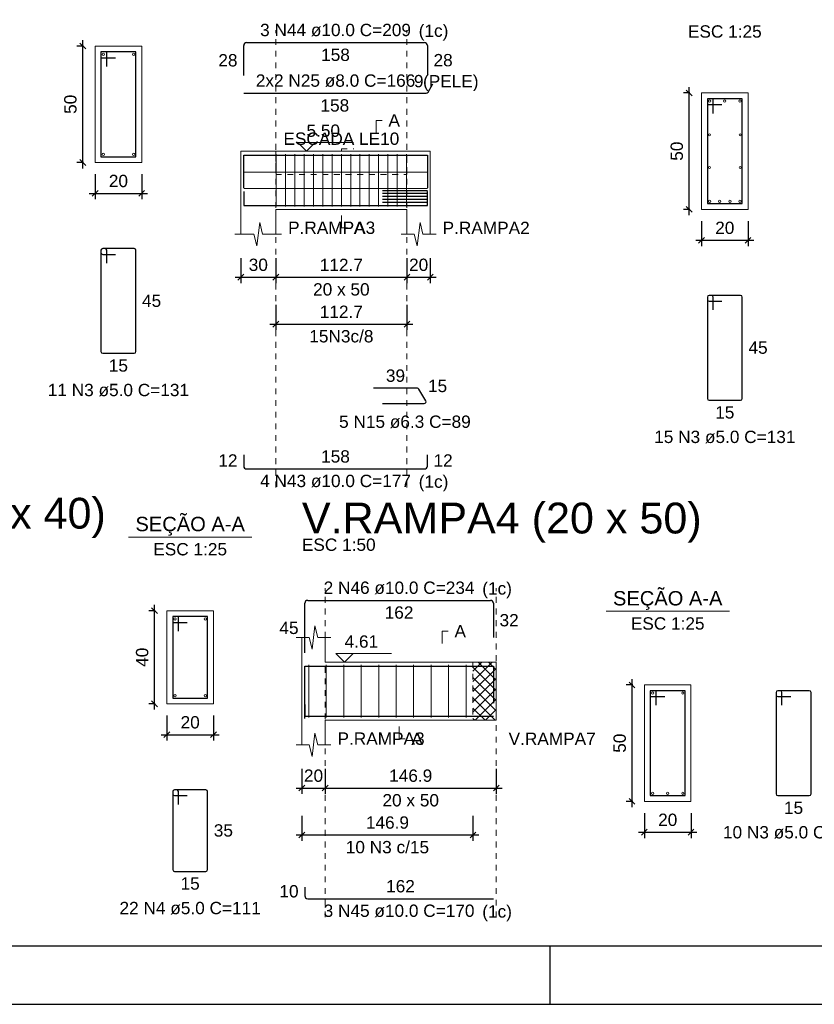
# Model space of a CAD drawing. Header units: millimetres. Extents: x 10 to 1250, y -62 to 528.
# Tile 786 of 909: x 668 to 682, y 133 to 150. Entities that reach past the tile are written whole.
import ezdxf

# ---------------------------------------------------------------- set-up
doc = ezdxf.new("R2010")
doc.units = ezdxf.units.MM
doc.header["$LTSCALE"] = 0.05
doc.linetypes.add('DOT', pattern=[6.35, 0, -6.35])
for name, color, linetype, lineweight in [('Descrição da armadura', 7, 'Continuous', 5), ('DT-Arm complementar', 5, 'Continuous', 5), ('DT-Barras na forma', 2, 'Continuous', 30), ('DT-Barras no corte', 5, 'Continuous', 5), ('DT-Barras rebatidas', 2, 'Continuous', 30), ('DT-Cotas', 9, 'Continuous', 5), ('DT-Forma', 5, 'Continuous', 5), ('DT-Hachura intersecção vigas', 9, 'Continuous', 5), ('DT-Pontilhado', 9, 'DOT', 5), ('DT-Textos', 7, 'Continuous', 5), ('DT-Título', 3, 'Continuous', 20), ('Textos armaduras', 7, 'Continuous', 5)]:
    doc.layers.add(name, color=color, linetype=linetype, lineweight=lineweight)
doc.layers.add('FOLHA_PADRÃO', color=7, linetype='Continuous')
doc.styles.add('Arial', font='arial.ttf')
doc.styles.get("Standard").update_dxf_attribs({"font": 'arial.ttf'})
doc.dimstyles.new('UM_25.000000', dxfattribs={"dimtxt": 0.18, "dimasz": 0.1, "dimexe": 0.1, "dimexo": 0.2, "dimgap": 0, "dimtad": 1, "dimtih": 1, "dimtoh": 1, "dimdec": 1, "dimlfac": 25, "dimzin": 0, "dimdsep": 46, "dimtxsty": 'Standard', "dimcen": 0.09, "dimdle": 0.1, "dimadec": 1, "dimazin": 2, "dimtfac": 1, "dimtdec": 4, "dimtofl": 0, "dimtmove": 0, "dimatfit": 3, "dimfxl": 1, "dimtolj": 1, "dimarcsym": 0})
doc.dimstyles.new('UM_50.000000', dxfattribs={"dimtxt": 0.18, "dimasz": 0.1, "dimexe": 0.1, "dimexo": 0.2, "dimgap": 0.1, "dimtad": 1, "dimdec": 1, "dimlfac": 50, "dimzin": 0, "dimdsep": 46, "dimtxsty": 'Standard', "dimblk": 'OBLIQUE', "dimcen": 0.09, "dimdle": 0.1, "dimadec": 1, "dimazin": 2, "dimtfac": 1, "dimtdec": 1, "dimtofl": 0, "dimtmove": 0, "dimatfit": 3, "dimldrblk": 'OBLIQUE', "dimfxl": 1, "dimtolj": 1, "dimarcsym": 1})

# ---------------------------------------------------------------- blocks, each defined once
blk = doc.blocks.new('_Oblique')
at = {"color": 0, "linetype": 'ByBlock', "lineweight": -2}
blk.add_line((-0.5, -0.5), (0.5, 0.5), dxfattribs=at)
blk = doc.blocks.new('*D2224')
at = {"layer": 'Defpoints', "color": 0, "transparency": 16777216}
for p in [(669.115, 149.142), (669.327, 149.142), (669.327, 147.142)]:
    blk.add_point(p, dxfattribs=at)
at = {"layer": 'DT-Cotas', "color": 0, "lineweight": -2, "transparency": 16777216}
for p, q in [((669.115, 147.042), (669.115, 149.242)), ((669.127, 149.142), (669.015, 149.142)), ((669.127, 147.142), (669.015, 147.142))]:
    blk.add_line(p, q, dxfattribs=at)
at = {"layer": 'DT-Cotas', "color": 0, "lineweight": -2, "transparency": 16777216, "xscale": 0.1, "yscale": 0.1, "zscale": 0.1}
for p, rotation in [((669.115, 149.142), 90), ((669.115, 147.142), 270)]:
    blk.add_blockref('_Oblique', p, dxfattribs=dict(at, rotation=rotation))
at = {"layer": 'DT-Cotas', "transparency": 16777216, "insert": (668.903, 148.142), "char_height": 0.2118, "attachment_point": 5, "rotation": 90, "style": 'Arial'}
blk.add_mtext('\\A1;50', dxfattribs=at)
blk = doc.blocks.new('*D2225')
at = {"layer": 'Defpoints', "color": 0, "transparency": 16777216}
for p in [(669.327, 147.142), (670.127, 147.142), (670.127, 146.612)]:
    blk.add_point(p, dxfattribs=at)
at = {"layer": 'DT-Cotas', "color": 0, "lineweight": -2, "transparency": 16777216}
for p, q in [((669.327, 146.942), (669.327, 146.512)), ((670.127, 146.942), (670.127, 146.512)), ((669.227, 146.612), (670.227, 146.612))]:
    blk.add_line(p, q, dxfattribs=at)
at = {"layer": 'DT-Cotas', "color": 0, "lineweight": -2, "transparency": 16777216, "xscale": 0.1, "yscale": 0.1, "zscale": 0.1, "rotation": 180}
blk.add_blockref('_Oblique', (669.327, 146.612), dxfattribs=at)
at = {"layer": 'DT-Cotas', "color": 0, "lineweight": -2, "transparency": 16777216, "xscale": 0.1, "yscale": 0.1, "zscale": 0.1}
blk.add_blockref('_Oblique', (670.127, 146.612), dxfattribs=at)
at = {"layer": 'DT-Cotas', "transparency": 16777216, "insert": (669.727, 146.824), "char_height": 0.2118, "attachment_point": 5, "rotation": 0.0057, "style": 'Arial'}
blk.add_mtext('\\A1;20', dxfattribs=at)
blk = doc.blocks.new('*D2226')
at = {"layer": 'Defpoints', "color": 0, "transparency": 16777216}
for p in [(671.829, 145.701), (672.429, 145.701), (672.429, 145.172)]:
    blk.add_point(p, dxfattribs=at)
at = {"layer": 'DT-Cotas', "color": 0, "lineweight": -2, "transparency": 16777216}
for p, q in [((671.829, 145.501), (671.829, 145.072)), ((672.429, 145.501), (672.429, 145.072)), ((671.729, 145.172), (672.529, 145.172))]:
    blk.add_line(p, q, dxfattribs=at)
at = {"layer": 'DT-Cotas', "color": 0, "lineweight": -2, "transparency": 16777216, "xscale": 0.1, "yscale": 0.1, "zscale": 0.1, "rotation": 180}
blk.add_blockref('_Oblique', (671.829, 145.172), dxfattribs=at)
at = {"layer": 'DT-Cotas', "color": 0, "lineweight": -2, "transparency": 16777216, "xscale": 0.1, "yscale": 0.1, "zscale": 0.1}
blk.add_blockref('_Oblique', (672.429, 145.172), dxfattribs=at)
at = {"layer": 'DT-Cotas', "transparency": 16777216, "insert": (672.129, 145.384), "char_height": 0.2118, "attachment_point": 5, "rotation": 0.0057, "style": 'Arial'}
blk.add_mtext('\\A1;30', dxfattribs=at)
blk = doc.blocks.new('*D2227')
at = {"layer": 'Defpoints', "color": 0, "transparency": 16777216}
for p in [(672.429, 145.701), (674.682, 145.701), (674.682, 145.172)]:
    blk.add_point(p, dxfattribs=at)
at = {"layer": 'DT-Cotas', "color": 0, "lineweight": -2, "transparency": 16777216}
for p, q in [((672.429, 145.501), (672.429, 145.072)), ((674.682, 145.501), (674.682, 145.072)), ((672.329, 145.172), (674.782, 145.172))]:
    blk.add_line(p, q, dxfattribs=at)
at = {"layer": 'DT-Cotas', "color": 0, "lineweight": -2, "transparency": 16777216, "xscale": 0.1, "yscale": 0.1, "zscale": 0.1, "rotation": 180}
blk.add_blockref('_Oblique', (672.429, 145.172), dxfattribs=at)
at = {"layer": 'DT-Cotas', "color": 0, "lineweight": -2, "transparency": 16777216, "xscale": 0.1, "yscale": 0.1, "zscale": 0.1}
blk.add_blockref('_Oblique', (674.682, 145.172), dxfattribs=at)
at = {"layer": 'DT-Cotas', "transparency": 16777216, "insert": (673.555, 145.384), "char_height": 0.2118, "attachment_point": 5, "rotation": 0.0057, "style": 'Arial'}
blk.add_mtext('\\A1;112.7', dxfattribs=at)
blk = doc.blocks.new('*D2228')
at = {"layer": 'Defpoints', "color": 0, "transparency": 16777216}
for p in [(674.682, 145.701), (675.082, 145.701), (675.082, 145.172)]:
    blk.add_point(p, dxfattribs=at)
at = {"layer": 'DT-Cotas', "color": 0, "lineweight": -2, "transparency": 16777216}
for p, q in [((674.682, 145.501), (674.682, 145.072)), ((675.082, 145.501), (675.082, 145.072)), ((674.582, 145.172), (675.182, 145.172))]:
    blk.add_line(p, q, dxfattribs=at)
at = {"layer": 'DT-Cotas', "color": 0, "lineweight": -2, "transparency": 16777216, "xscale": 0.1, "yscale": 0.1, "zscale": 0.1, "rotation": 180}
blk.add_blockref('_Oblique', (674.682, 145.172), dxfattribs=at)
at = {"layer": 'DT-Cotas', "color": 0, "lineweight": -2, "transparency": 16777216, "xscale": 0.1, "yscale": 0.1, "zscale": 0.1}
blk.add_blockref('_Oblique', (675.082, 145.172), dxfattribs=at)
at = {"layer": 'DT-Cotas', "transparency": 16777216, "insert": (674.882, 145.384), "char_height": 0.2118, "attachment_point": 5, "rotation": 0.0057, "style": 'Arial'}
blk.add_mtext('\\A1;20', dxfattribs=at)
blk = doc.blocks.new('*D2229')
at = {"layer": 'Defpoints', "color": 0, "transparency": 16777216}
for p in [(672.429, 144.897), (674.682, 144.897), (674.682, 144.367)]:
    blk.add_point(p, dxfattribs=at)
at = {"layer": 'DT-Cotas', "color": 0, "lineweight": -2, "transparency": 16777216}
for p, q in [((672.429, 144.697), (672.429, 144.267)), ((674.682, 144.697), (674.682, 144.267)), ((672.329, 144.367), (674.782, 144.367))]:
    blk.add_line(p, q, dxfattribs=at)
at = {"layer": 'DT-Cotas', "color": 0, "lineweight": -2, "transparency": 16777216, "xscale": 0.1, "yscale": 0.1, "zscale": 0.1, "rotation": 180}
blk.add_blockref('_Oblique', (672.429, 144.367), dxfattribs=at)
at = {"layer": 'DT-Cotas', "color": 0, "lineweight": -2, "transparency": 16777216, "xscale": 0.1, "yscale": 0.1, "zscale": 0.1}
blk.add_blockref('_Oblique', (674.682, 144.367), dxfattribs=at)
at = {"layer": 'DT-Cotas', "transparency": 16777216, "insert": (673.555, 144.579), "char_height": 0.2118, "attachment_point": 5, "rotation": 0.0057, "style": 'Arial'}
blk.add_mtext('\\A1;112.7', dxfattribs=at)
blk = doc.blocks.new('*D2230')
at = {"layer": 'Defpoints', "color": 0, "transparency": 16777216}
for p in [(679.528, 148.337), (679.739, 148.337), (679.739, 146.337)]:
    blk.add_point(p, dxfattribs=at)
at = {"layer": 'DT-Cotas', "color": 0, "lineweight": -2, "transparency": 16777216}
for p, q in [((679.539, 148.337), (679.428, 148.337)), ((679.528, 146.237), (679.528, 148.437)), ((679.539, 146.337), (679.428, 146.337))]:
    blk.add_line(p, q, dxfattribs=at)
at = {"layer": 'DT-Cotas', "color": 0, "lineweight": -2, "transparency": 16777216, "xscale": 0.1, "yscale": 0.1, "zscale": 0.1}
for p, rotation in [((679.528, 148.337), 90), ((679.528, 146.337), 270)]:
    blk.add_blockref('_Oblique', p, dxfattribs=dict(at, rotation=rotation))
at = {"layer": 'DT-Cotas', "transparency": 16777216, "insert": (679.316, 147.337), "char_height": 0.2118, "attachment_point": 5, "rotation": 90, "style": 'Arial'}
blk.add_mtext('\\A1;50', dxfattribs=at)
blk = doc.blocks.new('*D2231')
at = {"layer": 'Defpoints', "color": 0, "transparency": 16777216}
for p in [(679.739, 146.337), (680.539, 146.337), (680.539, 145.807)]:
    blk.add_point(p, dxfattribs=at)
at = {"layer": 'DT-Cotas', "color": 0, "lineweight": -2, "transparency": 16777216}
for p, q in [((679.739, 146.137), (679.739, 145.707)), ((680.539, 146.137), (680.539, 145.707)), ((679.639, 145.807), (680.639, 145.807))]:
    blk.add_line(p, q, dxfattribs=at)
at = {"layer": 'DT-Cotas', "color": 0, "lineweight": -2, "transparency": 16777216, "xscale": 0.1, "yscale": 0.1, "zscale": 0.1, "rotation": 180}
blk.add_blockref('_Oblique', (679.739, 145.807), dxfattribs=at)
at = {"layer": 'DT-Cotas', "color": 0, "lineweight": -2, "transparency": 16777216, "xscale": 0.1, "yscale": 0.1, "zscale": 0.1}
blk.add_blockref('_Oblique', (680.539, 145.807), dxfattribs=at)
at = {"layer": 'DT-Cotas', "transparency": 16777216, "insert": (680.139, 146.019), "char_height": 0.2118, "attachment_point": 5, "rotation": 0.0057, "style": 'Arial'}
blk.add_mtext('\\A1;20', dxfattribs=at)
blk = doc.blocks.new('*D2253')
at = {"layer": 'Defpoints', "color": 0, "transparency": 16777216}
for p in [(672.877, 136.927), (673.277, 136.927), (673.277, 136.398)]:
    blk.add_point(p, dxfattribs=at)
at = {"layer": 'DT-Cotas', "color": 0, "lineweight": -2, "transparency": 16777216}
for p, q in [((672.877, 136.727), (672.877, 136.298)), ((673.277, 136.727), (673.277, 136.298)), ((672.777, 136.398), (673.377, 136.398))]:
    blk.add_line(p, q, dxfattribs=at)
at = {"layer": 'DT-Cotas', "color": 0, "lineweight": -2, "transparency": 16777216, "xscale": 0.1, "yscale": 0.1, "zscale": 0.1, "rotation": 180}
blk.add_blockref('_Oblique', (672.877, 136.398), dxfattribs=at)
at = {"layer": 'DT-Cotas', "color": 0, "lineweight": -2, "transparency": 16777216, "xscale": 0.1, "yscale": 0.1, "zscale": 0.1}
blk.add_blockref('_Oblique', (673.277, 136.398), dxfattribs=at)
at = {"layer": 'DT-Cotas', "transparency": 16777216, "insert": (673.077, 136.61), "char_height": 0.2118, "attachment_point": 5, "rotation": 0.0057, "style": 'Arial'}
blk.add_mtext('\\A1;20', dxfattribs=at)
blk = doc.blocks.new('*D2254')
at = {"layer": 'Defpoints', "color": 0, "transparency": 16777216}
for p in [(673.277, 136.927), (676.215, 136.927), (676.215, 136.398)]:
    blk.add_point(p, dxfattribs=at)
at = {"layer": 'DT-Cotas', "color": 0, "lineweight": -2, "transparency": 16777216}
for p, q in [((673.277, 136.727), (673.277, 136.298)), ((676.215, 136.727), (676.215, 136.298)), ((673.177, 136.398), (676.315, 136.398))]:
    blk.add_line(p, q, dxfattribs=at)
at = {"layer": 'DT-Cotas', "color": 0, "lineweight": -2, "transparency": 16777216, "xscale": 0.1, "yscale": 0.1, "zscale": 0.1, "rotation": 180}
blk.add_blockref('_Oblique', (673.277, 136.398), dxfattribs=at)
at = {"layer": 'DT-Cotas', "color": 0, "lineweight": -2, "transparency": 16777216, "xscale": 0.1, "yscale": 0.1, "zscale": 0.1}
blk.add_blockref('_Oblique', (676.215, 136.398), dxfattribs=at)
at = {"layer": 'DT-Cotas', "transparency": 16777216, "insert": (674.746, 136.61), "char_height": 0.2118, "attachment_point": 5, "rotation": 0.0057, "style": 'Arial'}
blk.add_mtext('\\A1;146.9', dxfattribs=at)
blk = doc.blocks.new('*D2255')
at = {"layer": 'Defpoints', "color": 0, "transparency": 16777216}
for p in [(672.877, 136.122), (675.815, 136.122), (675.815, 135.593)]:
    blk.add_point(p, dxfattribs=at)
at = {"layer": 'DT-Cotas', "color": 0, "lineweight": -2, "transparency": 16777216}
for p, q in [((672.877, 135.922), (672.877, 135.493)), ((675.815, 135.922), (675.815, 135.493)), ((672.777, 135.593), (675.915, 135.593))]:
    blk.add_line(p, q, dxfattribs=at)
at = {"layer": 'DT-Cotas', "color": 0, "lineweight": -2, "transparency": 16777216, "xscale": 0.1, "yscale": 0.1, "zscale": 0.1, "rotation": 180}
blk.add_blockref('_Oblique', (672.877, 135.593), dxfattribs=at)
at = {"layer": 'DT-Cotas', "color": 0, "lineweight": -2, "transparency": 16777216, "xscale": 0.1, "yscale": 0.1, "zscale": 0.1}
blk.add_blockref('_Oblique', (675.815, 135.593), dxfattribs=at)
at = {"layer": 'DT-Cotas', "transparency": 16777216, "insert": (674.346, 135.805), "char_height": 0.2118, "attachment_point": 5, "rotation": 0.0057, "style": 'Arial'}
blk.add_mtext('\\A1;146.9', dxfattribs=at)
blk = doc.blocks.new('*D2246')
at = {"layer": 'Defpoints', "color": 0, "transparency": 16777216}
for p in [(678.547, 138.169), (678.759, 138.169), (678.759, 136.169)]:
    blk.add_point(p, dxfattribs=at)
at = {"layer": 'DT-Cotas', "color": 0, "lineweight": -2, "transparency": 16777216}
for p, q in [((678.559, 138.169), (678.447, 138.169)), ((678.547, 136.069), (678.547, 138.269)), ((678.559, 136.169), (678.447, 136.169))]:
    blk.add_line(p, q, dxfattribs=at)
at = {"layer": 'DT-Cotas', "color": 0, "lineweight": -2, "transparency": 16777216, "xscale": 0.1, "yscale": 0.1, "zscale": 0.1}
for p, rotation in [((678.547, 138.169), 90), ((678.547, 136.169), 270)]:
    blk.add_blockref('_Oblique', p, dxfattribs=dict(at, rotation=rotation))
at = {"layer": 'DT-Cotas', "transparency": 16777216, "insert": (678.335, 137.169), "char_height": 0.2118, "attachment_point": 5, "rotation": 90, "style": 'Arial'}
blk.add_mtext('\\A1;50', dxfattribs=at)
blk = doc.blocks.new('*D2247')
at = {"layer": 'Defpoints', "color": 0, "transparency": 16777216}
for p in [(678.759, 136.169), (679.559, 136.169), (679.559, 135.64)]:
    blk.add_point(p, dxfattribs=at)
at = {"layer": 'DT-Cotas', "color": 0, "lineweight": -2, "transparency": 16777216}
for p, q in [((678.759, 135.969), (678.759, 135.54)), ((679.559, 135.969), (679.559, 135.54)), ((678.659, 135.64), (679.659, 135.64))]:
    blk.add_line(p, q, dxfattribs=at)
at = {"layer": 'DT-Cotas', "color": 0, "lineweight": -2, "transparency": 16777216, "xscale": 0.1, "yscale": 0.1, "zscale": 0.1, "rotation": 180}
blk.add_blockref('_Oblique', (678.759, 135.64), dxfattribs=at)
at = {"layer": 'DT-Cotas', "color": 0, "lineweight": -2, "transparency": 16777216, "xscale": 0.1, "yscale": 0.1, "zscale": 0.1}
blk.add_blockref('_Oblique', (679.559, 135.64), dxfattribs=at)
at = {"layer": 'DT-Cotas', "transparency": 16777216, "insert": (679.159, 135.852), "char_height": 0.2118, "attachment_point": 5, "rotation": 0.0057, "style": 'Arial'}
blk.add_mtext('\\A1;20', dxfattribs=at)
blk = doc.blocks.new('*D2311')
at = {"layer": 'Defpoints', "color": 0, "transparency": 16777216}
for p in [(670.347, 139.445), (670.559, 139.445), (670.559, 137.845)]:
    blk.add_point(p, dxfattribs=at)
at = {"layer": 'DT-Cotas', "color": 0, "lineweight": -2, "transparency": 16777216}
for p, q in [((670.347, 137.745), (670.347, 139.545)), ((670.359, 139.445), (670.247, 139.445)), ((670.359, 137.845), (670.247, 137.845))]:
    blk.add_line(p, q, dxfattribs=at)
at = {"layer": 'DT-Cotas', "color": 0, "lineweight": -2, "transparency": 16777216, "xscale": 0.1, "yscale": 0.1, "zscale": 0.1}
for p, rotation in [((670.347, 139.445), 90), ((670.347, 137.845), 270)]:
    blk.add_blockref('_Oblique', p, dxfattribs=dict(at, rotation=rotation))
at = {"layer": 'DT-Cotas', "transparency": 16777216, "insert": (670.135, 138.645), "char_height": 0.2118, "attachment_point": 5, "rotation": 90, "style": 'Arial'}
blk.add_mtext('\\A1;40', dxfattribs=at)
blk = doc.blocks.new('*D2312')
at = {"layer": 'Defpoints', "color": 0, "transparency": 16777216}
for p in [(670.559, 137.845), (671.359, 137.845), (671.359, 137.315)]:
    blk.add_point(p, dxfattribs=at)
at = {"layer": 'DT-Cotas', "color": 0, "lineweight": -2, "transparency": 16777216}
for p, q in [((670.559, 137.645), (670.559, 137.215)), ((671.359, 137.645), (671.359, 137.215)), ((670.459, 137.315), (671.459, 137.315))]:
    blk.add_line(p, q, dxfattribs=at)
at = {"layer": 'DT-Cotas', "color": 0, "lineweight": -2, "transparency": 16777216, "xscale": 0.1, "yscale": 0.1, "zscale": 0.1, "rotation": 180}
blk.add_blockref('_Oblique', (670.559, 137.315), dxfattribs=at)
at = {"layer": 'DT-Cotas', "color": 0, "lineweight": -2, "transparency": 16777216, "xscale": 0.1, "yscale": 0.1, "zscale": 0.1}
blk.add_blockref('_Oblique', (671.359, 137.315), dxfattribs=at)
at = {"layer": 'DT-Cotas', "transparency": 16777216, "insert": (670.959, 137.527), "char_height": 0.2118, "attachment_point": 5, "rotation": 0.0057, "style": 'Arial'}
blk.add_mtext('\\A1;20', dxfattribs=at)
blk = doc.blocks.new('A1EST. 1500')
at = {"layer": 'FOLHA_PADRÃO', "color": 1, "linetype": 'Continuous'}
for p, q in [((41.5, 0), (41.5, 1)), ((0, 0), (150.008, 0))]:
    blk.add_line(p, q, dxfattribs=at)
at = {"layer": 'FOLHA_PADRÃO', "color": 6, "linetype": 'Continuous'}
blk.add_lwpolyline([(149, 58.4), (149, 1), (1, 1), (1, 58.4), (149, 58.4)], dxfattribs=at)

msp = doc.modelspace()

# ---------------------------------------------------------------- hatches: boundary and pattern name
at = {"layer": 'DT-Hachura intersecção vigas', "linetype": 'Continuous'}
h = msp.add_hatch(dxfattribs=at)
h.set_pattern_fill('ANSI37', color=256, style=0)
h.set_pattern_definition([(45, (613.53553, 110.42293), (-0.08838835, 0.08838835), []), (135, (613.53553, 110.42293), (-0.08838835, -0.08838835), [])])
h.paths.add_polyline_path([(675.8152, 137.5626), (676.2152, 137.5626), (676.2152, 138.5626), (675.8152, 138.5626), (675.8152, 137.5626)])

# ---------------------------------------------------------------- linework, layer by layer
at = {"layer": 'DT-Arm complementar'}
for p, q in [((672.4351, 146.3868), (672.4351, 147.2868)), ((672.5951, 146.3868), (672.5951, 147.2868)), ((672.7551, 146.3868), (672.7551, 147.2868)), ((672.9151, 146.3868), (672.9151, 147.2868)), ((673.0751, 146.3868), (673.0751, 147.2868)), ((673.2351, 146.3868), (673.2351, 147.2868)), ((673.3951, 146.3868), (673.3951, 147.2868)), ((673.5551, 146.3868), (673.5551, 147.2868)), ((673.7151, 146.3868), (673.7151, 147.2868)), ((673.8751, 146.3868), (673.8751, 147.2868)), ((674.0351, 146.3868), (674.0351, 147.2868)), ((674.1951, 146.3868), (674.1951, 147.2868)), ((674.3551, 146.3868), (674.3551, 147.2868)), ((674.5151, 146.3868), (674.5151, 147.2868)), ((674.6751, 146.3868), (674.6751, 147.2868)), ((671.8786, 146.9768), (675.0316, 146.9768)), ((671.8786, 146.6968), (675.0316, 146.6968)), ((672.9962, 137.6126), (672.9962, 138.5126)), ((673.2962, 137.6126), (673.2962, 138.5126)), ((673.5962, 137.6126), (673.5962, 138.5126)), ((673.8962, 137.6126), (673.8962, 138.5126)), ((674.1962, 137.6126), (674.1962, 138.5126)), ((674.4962, 137.6126), (674.4962, 138.5126)), ((674.7962, 137.6126), (674.7962, 138.5126)), ((675.0962, 137.6126), (675.0962, 138.5126)), ((675.3962, 137.6126), (675.3962, 138.5126)), ((675.6962, 137.6126), (675.6962, 138.5126))]:
    msp.add_line(p, q, dxfattribs=at)
at = {"layer": 'DT-Barras na forma'}
for p, q in [((669.5266, 149.0417), (669.4266, 149.0417)), ((669.4266, 149.0417), (669.4266, 147.2417)), ((670.0266, 149.0417), (669.4266, 149.0417)), ((669.4266, 149.0417), (669.4266, 148.9417)), ((669.5266, 148.7917), (669.5266, 149.0417)), ((670.0266, 147.2417), (670.0266, 149.0417)), ((669.4266, 148.9417), (669.6766, 148.9417)), ((679.9395, 148.2368), (679.8395, 148.2368)), ((679.8395, 148.2368), (679.8395, 146.4368)), ((680.4395, 148.2368), (679.8395, 148.2368)), ((679.8395, 148.2368), (679.8395, 148.1368)), ((679.9395, 147.9868), (679.9395, 148.2368)), ((680.4395, 146.4368), (680.4395, 148.2368)), ((679.8395, 148.1368), (680.0895, 148.1368)), ((669.4266, 147.2417), (670.0266, 147.2417)), ((675.0316, 146.6588), (674.2613, 146.6588)), ((675.0316, 146.6084), (674.2613, 146.6084)), ((675.0316, 146.558), (674.2613, 146.558)), ((675.0316, 146.5076), (674.2613, 146.5076)), ((675.0316, 146.4572), (674.2613, 146.4572)), ((679.8395, 146.4368), (680.4395, 146.4368)), ((670.7586, 139.3446), (670.6586, 139.3446)), ((670.6586, 139.3446), (670.6586, 137.9446)), ((671.2586, 139.3446), (670.6586, 139.3446)), ((670.6586, 139.3446), (670.6586, 139.2446)), ((670.6586, 139.2446), (670.9086, 139.2446)), ((670.7586, 139.0946), (670.7586, 139.3446)), ((671.2586, 137.9446), (671.2586, 139.3446)), ((678.9586, 138.0694), (678.8586, 138.0694)), ((678.8586, 138.0694), (678.8586, 136.2694)), ((679.4586, 138.0694), (678.8586, 138.0694)), ((678.8586, 138.0694), (678.8586, 137.9694)), ((678.9586, 137.8194), (678.9586, 138.0694)), ((679.4586, 136.2694), (679.4586, 138.0694)), ((670.6586, 137.9446), (671.2586, 137.9446)), ((678.8586, 137.9694), (679.1086, 137.9694)), ((678.8586, 136.2694), (679.4586, 136.2694))]:
    msp.add_line(p, q, dxfattribs=at)
for points in [[(671.8786, 146.7052), (671.8786, 147.2668), (675.0316, 147.2668), (675.0316, 146.7091)], [(671.8786, 146.6468), (671.8786, 146.4068), (675.0316, 146.4068), (675.0316, 146.6468)], [(672.9272, 137.5926), (672.9272, 138.4926), (676.1652, 138.4926), (676.1652, 137.8555)], [(672.9272, 137.8326), (672.9272, 137.6326), (676.1652, 137.6326)]]:
    msp.add_lwpolyline(points, dxfattribs=at)
at = {"layer": 'DT-Barras no corte'}
for centre, radius in [((669.4666, 149.0017), 0.02), ((669.9866, 149.0017), 0.02), ((679.8795, 148.1968), 0.02), ((680.1395, 148.1968), 0.02), ((680.3995, 148.1968), 0.02), ((679.8755, 147.6168), 0.016), ((680.4035, 147.6168), 0.016), ((669.4666, 147.2817), 0.02), ((669.9866, 147.2817), 0.02), ((679.8755, 147.0568), 0.016), ((680.4035, 147.0568), 0.016), ((679.8795, 146.4768), 0.02), ((680.0528, 146.4768), 0.02), ((680.2262, 146.4768), 0.02), ((680.3995, 146.4768), 0.02), ((670.6986, 139.3046), 0.02), ((671.2186, 139.3046), 0.02), ((670.6986, 137.9846), 0.02), ((671.2186, 137.9846), 0.02), ((678.8986, 138.0294), 0.02), ((679.4186, 138.0294), 0.02), ((678.8986, 136.3094), 0.02), ((679.1586, 136.3094), 0.02), ((679.4186, 136.3094), 0.02)]:
    msp.add_circle(centre, radius, dxfattribs=at)
at = {"layer": 'DT-Barras rebatidas'}
for p, q in [((671.9286, 149.2013), (674.9816, 149.2013)), ((671.8786, 148.6396), (671.8786, 149.1513)), ((675.0316, 149.1513), (675.0316, 148.6435)), ((675.0431, 148.3523), (675.1236, 148.4916)), ((671.8786, 148.3323), (675.0085, 148.3323)), ((669.4266, 145.635), (669.4266, 143.895)), ((669.4266, 145.635), (669.4266, 145.595)), ((669.4966, 145.665), (669.4566, 145.665)), ((669.9966, 145.665), (669.4566, 145.665)), ((669.5266, 145.415), (669.5266, 145.635)), ((670.0266, 143.895), (670.0266, 145.635)), ((669.4566, 145.565), (669.6766, 145.565)), ((679.8395, 144.8301), (679.8395, 143.0901)), ((679.8395, 144.8301), (679.8395, 144.7901)), ((679.9095, 144.8601), (679.8695, 144.8601)), ((680.4095, 144.8601), (679.8695, 144.8601)), ((679.8695, 144.7601), (680.0895, 144.7601)), ((679.9395, 144.6101), (679.9395, 144.8301)), ((680.4395, 143.0901), (680.4395, 144.8301)), ((669.4566, 143.865), (669.9966, 143.865)), ((674.8608, 143.2672), (674.1087, 143.2672)), ((675.0043, 143.0501), (674.8881, 143.2515)), ((674.2613, 143.0029), (674.977, 143.0029)), ((679.8695, 143.0601), (680.4095, 143.0601)), ((671.8786, 142.1198), (671.8786, 141.9298)), ((675.0316, 141.9298), (675.0316, 142.1198)), ((671.9286, 141.8798), (674.9816, 141.8798)), ((672.9272, 138.7222), (672.9272, 139.5722)), ((672.9772, 139.6222), (676.1152, 139.6222)), ((676.1652, 139.5722), (676.1652, 138.9851)), ((681.0203, 138.0394), (681.0203, 136.2994)), ((681.0203, 138.0394), (681.0203, 137.9994)), ((681.0903, 138.0694), (681.0503, 138.0694)), ((681.5903, 138.0694), (681.0503, 138.0694)), ((681.1203, 137.8194), (681.1203, 138.0394)), ((681.6203, 136.2994), (681.6203, 138.0394)), ((681.0503, 137.9694), (681.2703, 137.9694)), ((670.6586, 136.3379), (670.6586, 134.9979)), ((670.6586, 136.3379), (670.6586, 136.2979)), ((670.7286, 136.3679), (670.6886, 136.3679)), ((671.2286, 136.3679), (670.6886, 136.3679)), ((670.7586, 136.1179), (670.7586, 136.3379)), ((671.2586, 134.9979), (671.2586, 136.3379)), ((670.6886, 136.2679), (670.9086, 136.2679)), ((681.0503, 136.2694), (681.5903, 136.2694)), ((670.6886, 134.9679), (671.2286, 134.9679)), ((672.9272, 134.698), (672.9272, 134.548)), ((672.9772, 134.498), (676.1652, 134.498))]:
    msp.add_line(p, q, dxfattribs=at)
for centre, radius, start, end in [((671.9286, 149.1513), 0.05, 90, 180), ((674.9816, 149.1513), 0.05, 0, 90), ((675.0085, 148.3723), 0.04, 270, 330), ((669.4566, 145.635), 0.03, 90, 180), ((669.4566, 145.635), 0.03, 90, 180), ((669.4966, 145.635), 0.03, 0, 90), ((669.9966, 145.635), 0.03, 0, 90), ((669.4566, 145.595), 0.03, 180, 270), ((679.8695, 144.8301), 0.03, 90, 180), ((679.8695, 144.8301), 0.03, 90, 180), ((679.8695, 144.7901), 0.03, 180, 270), ((679.9095, 144.8301), 0.03, 0, 90), ((680.4095, 144.8301), 0.03, 0, 90), ((669.4566, 143.895), 0.03, 180, 270), ((669.9966, 143.895), 0.03, 270, 0), ((674.8608, 143.2357), 0.0315, 30, 90), ((679.8695, 143.0901), 0.03, 180, 270), ((680.4095, 143.0901), 0.03, 270, 0), ((674.977, 143.0344), 0.0315, 270, 30), ((671.9286, 141.9298), 0.05, 180, 270), ((674.9816, 141.9298), 0.05, 270, 0), ((672.9772, 139.5722), 0.05, 90, 180), ((676.1152, 139.5722), 0.05, 0, 90), ((681.0503, 138.0394), 0.03, 90, 180), ((681.0503, 138.0394), 0.03, 90, 180), ((681.0503, 137.9994), 0.03, 180, 270), ((681.0903, 138.0394), 0.03, 0, 90), ((681.5903, 138.0394), 0.03, 0, 90), ((670.6886, 136.3379), 0.03, 90, 180), ((670.6886, 136.3379), 0.03, 90, 180), ((670.7286, 136.3379), 0.03, 0, 90), ((671.2286, 136.3379), 0.03, 0, 90), ((670.6886, 136.2979), 0.03, 180, 270), ((681.0503, 136.2994), 0.03, 180, 270), ((681.5903, 136.2994), 0.03, 270, 0), ((670.6886, 134.9979), 0.03, 180, 270), ((671.2286, 134.9979), 0.03, 270, 0), ((672.9772, 134.548), 0.05, 180, 270)]:
    msp.add_arc(centre, radius, start, end, dxfattribs=at)
at = {"layer": 'DT-Forma'}
for p, q in [((670.1266, 149.1417), (669.3266, 149.1417)), ((669.3266, 149.1417), (669.3266, 149.1417)), ((669.3266, 149.1417), (669.3266, 147.1417)), ((670.1266, 147.1417), (670.1266, 149.1417)), ((670.1266, 149.1417), (670.1266, 149.1417)), ((680.5395, 148.3368), (679.7395, 148.3368)), ((679.7395, 148.3368), (679.7395, 148.3368)), ((679.7395, 148.3368), (679.7395, 146.3368)), ((680.5395, 146.3368), (680.5395, 148.3368)), ((680.5395, 148.3368), (680.5395, 148.3368)), ((671.8286, 147.3368), (672.4286, 147.3368)), ((672.4286, 147.3368), (674.6816, 147.3368)), ((674.6816, 147.3368), (675.0816, 147.3368)), ((669.3266, 147.1417), (670.1266, 147.1417)), ((669.3266, 147.1417), (669.3266, 147.1417)), ((670.1266, 147.1417), (670.1266, 147.1417)), ((671.8286, 146.3368), (671.8286, 145.9132)), ((672.4286, 145.9132), (672.4286, 146.3368)), ((672.4286, 146.3368), (674.6816, 146.3368)), ((674.6816, 146.3368), (674.6816, 145.9132)), ((675.0816, 145.9132), (675.0816, 146.3368)), ((679.7395, 146.3368), (680.5395, 146.3368)), ((679.7395, 146.3368), (679.7395, 146.3368)), ((680.5395, 146.3368), (680.5395, 146.3368)), ((672.1036, 145.7132), (672.1536, 146.1132)), ((672.1536, 146.1132), (672.2036, 145.9132)), ((674.8566, 145.7132), (674.9066, 146.1132)), ((674.9066, 146.1132), (674.9566, 145.9132)), ((671.7286, 145.9132), (672.0536, 145.9132)), ((672.0536, 145.9132), (672.1036, 145.7132)), ((672.2036, 145.9132), (672.5286, 145.9132)), ((674.5816, 145.9132), (674.8066, 145.9132)), ((674.8066, 145.9132), (674.8566, 145.7132)), ((674.9566, 145.9132), (675.1816, 145.9132)), ((671.3586, 139.4446), (670.5586, 139.4446)), ((670.5586, 139.4446), (670.5586, 139.4446)), ((670.5586, 139.4446), (670.5586, 137.8446)), ((671.3586, 137.8446), (671.3586, 139.4446)), ((671.3586, 139.4446), (671.3586, 139.4446)), ((673.0522, 138.7862), (673.1022, 139.1862)), ((673.1022, 139.1862), (673.1522, 138.9862)), ((672.7772, 138.9862), (673.0022, 138.9862)), ((672.8772, 138.5626), (672.8772, 138.9862)), ((673.0022, 138.9862), (673.0522, 138.7862)), ((673.1522, 138.9862), (673.3772, 138.9862)), ((673.2772, 138.9862), (673.2772, 138.5626)), ((673.2772, 138.5626), (675.8152, 138.5626)), ((675.8152, 138.5626), (676.2152, 138.5626)), ((679.5586, 138.1694), (678.7586, 138.1694)), ((678.7586, 138.1694), (678.7586, 138.1694)), ((678.7586, 138.1694), (678.7586, 136.1694)), ((679.5586, 136.1694), (679.5586, 138.1694)), ((679.5586, 138.1694), (679.5586, 138.1694)), ((670.5586, 137.8446), (671.3586, 137.8446)), ((670.5586, 137.8446), (670.5586, 137.8446)), ((671.3586, 137.8446), (671.3586, 137.8446)), ((672.8772, 137.5626), (672.8772, 137.139)), ((673.2772, 137.139), (673.2772, 137.5626)), ((673.2772, 137.5626), (675.8152, 137.5626)), ((675.8152, 137.5626), (676.2152, 137.5626)), ((673.0522, 136.939), (673.1022, 137.339)), ((673.1022, 137.339), (673.1522, 137.139)), ((672.7772, 137.139), (673.0022, 137.139)), ((673.0022, 137.139), (673.0522, 136.939)), ((673.1522, 137.139), (673.3772, 137.139)), ((678.7586, 136.1694), (679.5586, 136.1694)), ((678.7586, 136.1694), (678.7586, 136.1694)), ((679.5586, 136.1694), (679.5586, 136.1694))]:
    msp.add_line(p, q, dxfattribs=at)
at = {"layer": 'DT-Forma', "linetype": 'Continuous'}
for p, q in [((671.8286, 146.3368), (671.8286, 147.3368)), ((675.0816, 147.3368), (675.0816, 146.3368)), ((672.8772, 137.5626), (672.8772, 138.5626)), ((676.2152, 138.5626), (676.2152, 137.5626))]:
    msp.add_line(p, q, dxfattribs=at)
at = {"layer": 'DT-Pontilhado', "ltscale": 0.2}
for p, q in [((672.4286, 141.5621), (672.4286, 149.4131)), ((674.6816, 141.5621), (674.6816, 149.4131)), ((673.5551, 147.3368), (673.5551, 147.3792)), ((673.5551, 147.3792), (673.7669, 147.3792)), ((673.2772, 134.1803), (673.2772, 139.834)), ((676.2152, 134.1803), (676.2152, 139.834)), ((675.8152, 138.5626), (675.8152, 137.5626))]:
    msp.add_line(p, q, dxfattribs=at)
msp.add_lwpolyline([(672.4286, 147.3368), (672.4286, 146.9357), (674.6816, 146.9357), (674.6816, 147.3368), (672.4286, 147.3368)], close=True, dxfattribs=at)
at = {"layer": 'DT-Textos'}
for p, q in [((669.8996, 140.7095), (672.0176, 140.7095)), ((678.0996, 139.4343), (680.2176, 139.4343))]:
    msp.add_line(p, q, dxfattribs=at)
for points in [[(674.1521, 147.6545), (674.1521, 147.8663), (674.258, 147.8663)], [(673.1045, 147.4851), (672.9562, 147.3368), (672.808, 147.4851), (673.7611, 147.4851)], [(673.5551, 146.2309), (673.5551, 146.0191), (673.661, 146.0191)], [(675.2857, 138.8803), (675.2857, 139.0921), (675.3916, 139.0921)], [(673.7586, 138.7109), (673.6104, 138.5626), (673.4621, 138.7109), (674.4152, 138.7109)], [(674.5462, 137.4567), (674.5462, 137.2449), (674.6521, 137.2449)]]:
    msp.add_lwpolyline(points, dxfattribs=at)

# ---------------------------------------------------------------- block references
msp.add_blockref('A1EST. 1500', (635.6409, 132.6844))

# ---------------------------------------------------------------- texts
at = {"layer": 'Descrição da armadura', "linetype": 'Continuous', "char_height": 0.2118, "attachment_point": 8, "line_spacing_factor": 0.798, "style": 'Arial'}
for s, insert, width in [('3 N44 ø10.0 C=209', (673.4551, 149.3072), 5.194653), ('2x2 N25 ø8.0 C=166', (673.4551, 148.4382), 5.491291), ('15N3c/8', (673.5551, 144.0494), 2.209726), ('11 N3 ø5.0 C=131', (669.7266, 143.1237), 4.8647), ('5 N15 ø6.3 C=89', (674.6464, 142.5793), 4.534748), ('15 N3 ø5.0 C=131', (680.1395, 142.3188), 4.8647), ('4 N43 ø10.0 C=177', (673.4551, 141.5621), 5.194653), ('2 N46 ø10.0 C=234', (674.5462, 139.7281), 5.194653), ('10 N3 ø5.0 C=131', (681.3203, 135.5281), 4.8647), ('10 N3 c/15', (674.3462, 135.2752), 2.869342), ('22 N4 ø5.0 C=111', (670.9586, 134.2266), 4.8647), ('3 N45 ø10.0 C=170', (674.5462, 134.1803), 5.194653)]:
    msp.add_mtext(s, dxfattribs=dict(at, insert=insert, width=width))
at = {"layer": 'DT-Textos', "line_spacing_factor": 0.798, "style": 'Arial'}
for s, insert, char_height, width, attachment_point in [('(1c)', (674.8833, 149.237), 0.2118, 1.009083, 7), ('ESC 1:25', (680.1395, 149.284), 0.2118, 2.507973, 8), ('A', (674.3639, 147.7604), 0.2118, 0.390816, 7), ('5.50', (672.9562, 147.5804), 0.2118, 1.140404, 7), ('ESCADA LE10', (673.5551, 147.4427), 0.2118, 3.940773, 8), ('P.RAMPA3', (672.6404, 145.9132), 0.2118, 2.963161, 7), ('A', (673.7669, 145.9132), 0.2118, 0.390816, 7), ('P.RAMPA2', (675.2934, 145.9132), 0.2118, 2.963161, 7), ('20 x 50', (673.5551, 144.8542), 0.2118, 1.922035, 8), ('(1c)', (674.8833, 141.492), 0.2118, 1.009083, 7), ('SEÇÃO A-A', (670.9588, 140.7338), 0.2471, 4.254532, 8), ('ESC 1:50', (672.8772, 140.4694), 0.2118, 2.507973, 7), ('ESC 1:25', (670.9586, 140.3918), 0.2118, 2.507973, 8), ('(1c)', (675.9745, 139.6579), 0.2118, 1.009083, 7), ('SEÇÃO A-A', (679.159, 139.4587), 0.2471, 4.254532, 8), ('ESC 1:25', (679.1586, 139.1166), 0.2118, 2.507973, 8), ('A', (675.4975, 138.9862), 0.2118, 0.390816, 7), ('4.61', (673.6104, 138.8062), 0.2118, 1.140404, 7), ('P.RAMPA3', (673.489, 137.139), 0.2118, 2.963161, 7), ('A', (674.758, 137.139), 0.2118, 0.390816, 7), ('V.RAMPA7', (676.427, 137.139), 0.2118, 2.963161, 7), ('20 x 50', (674.7462, 136.08), 0.2118, 1.922035, 8), ('(1c)', (675.9745, 134.1099), 0.2118, 1.009083, 7)]:
    msp.add_mtext(s, dxfattribs=dict(at, insert=insert, char_height=char_height, width=width, attachment_point=attachment_point))
at = {"layer": 'DT-Textos', "linetype": 'Continuous', "insert": (674.9573, 148.368), "char_height": 0.2118, "width": 1.888561, "attachment_point": 7, "line_spacing_factor": 0.798, "style": 'Arial'}
msp.add_mtext('(PELE)', dxfattribs=at)
at = {"layer": 'DT-Título', "char_height": 0.5295, "attachment_point": 7, "line_spacing_factor": 0.798, "style": 'Arial'}
for s, insert, width in [('V.RAMPA12 (20 x 40)', (662.2348, 140.6948), 15.370941), ('V.RAMPA4 (20 x 50)', (672.8775, 140.6119), 14.501953)]:
    msp.add_mtext(s, dxfattribs=dict(at, insert=insert, width=width))
at = {"layer": 'Textos armaduras', "linetype": 'Continuous', "char_height": 0.2118, "attachment_point": 7, "line_spacing_factor": 0.798, "style": 'Arial'}
for s, insert, width in [('158', (673.2076, 148.8836), 0.989858), ('28', (671.4427, 148.7895), 0.659905), ('28', (675.1375, 148.7915), 0.659905), ('9', (674.8014, 148.4312), 0.329953), ('158', (673.1961, 148.0146), 0.989858), ('45', (670.1325, 144.6591), 0.659905), ('45', (680.5454, 143.8542), 0.659905), ('15', (669.5616, 143.5473), 0.659905), ('39', (674.3198, 143.3731), 0.659905), ('15', (675.0425, 143.1958), 0.659905), ('15', (679.9745, 142.7424), 0.659905), ('158', (673.2076, 141.9857), 0.989858), ('12', (671.4427, 141.9189), 0.659905), ('12', (675.1375, 141.9189), 0.659905), ('162', (674.2988, 139.3045), 0.989858), ('32', (676.2711, 139.1728), 0.659905), ('45', (672.4914, 139.0413), 0.659905), ('15', (681.1553, 135.9517), 0.659905), ('35', (671.3645, 135.562), 0.659905), ('15', (670.7936, 134.6502), 0.659905), ('10', (672.4914, 134.5171), 0.659905), ('162', (674.3238, 134.6039), 0.989858)]:
    msp.add_mtext(s, dxfattribs=dict(at, insert=insert, width=width))

# ---------------------------------------------------------------- dimensions: what is measured, and where the dimension line sits
at = {"layer": 'DT-Cotas'}
for base, p1, p2, picture, middle in [((669.1148, 149.1417), (669.3266, 147.1417), (669.3266, 149.1417), '*D2224', (668.903, 148.1417)), ((679.5277, 148.3368), (679.7395, 146.3368), (679.7395, 148.3368), '*D2230', (679.3159, 147.3368)), ((670.3468, 139.4446), (670.5586, 137.8446), (670.5586, 139.4446), '*D2311', (670.135, 138.6446)), ((678.5468, 138.1694), (678.7586, 136.1694), (678.7586, 138.1694), '*D2246', (678.335, 137.1694))]:
    dim = msp.add_linear_dim(base=base, p1=p1, p2=p2, angle=90, dimstyle='UM_25.000000', override={"dimtxt": 0.2118, "dimasz": 0.1, "dimexe": 0.1, "dimexo": 0.2, "dimtad": 1, "dimtih": 0, "dimtoh": 0, "dimdec": 1, "dimlfac": 25, "dimzin": 8, "dimtxsty": 'Arial', "dimblk": 'Oblique', "dimblk1": 'Oblique', "dimblk2": 'Oblique', "dimsah": 1, "dimdle": 0.1, "dimse1": 0, "dimse2": 0, "dimclrt": 256, "dimadec": 1, "dimazin": 3, "dimtmove": 2, "dimldrblk": 'Oblique'}, dxfattribs=at)
    dim.commit()
    dim.dimension.update_dxf_attribs({"geometry": picture, "text_midpoint": middle, "dimtype": 160, "text_rotation": 90})
for base, p1, p2, dimstyle, override, picture, middle, turn in [((670.1266, 146.6122), (669.3266, 147.1417), (670.1266, 147.1417), 'UM_25.000000', {"dimtxt": 0.2118, "dimasz": 0.1, "dimexe": 0.1, "dimexo": 0.2, "dimtad": 1, "dimtih": 0, "dimtoh": 0, "dimdec": 1, "dimlfac": 25, "dimzin": 8, "dimtxsty": 'Arial', "dimblk": 'Oblique', "dimblk1": 'Oblique', "dimblk2": 'Oblique', "dimsah": 1, "dimdle": 0.1, "dimse1": 0, "dimse2": 0, "dimclrt": 256, "dimadec": 1, "dimazin": 3, "dimtmove": 2, "dimldrblk": 'Oblique'}, '*D2225', (669.7266, 146.824), 0.00573), ((680.5395, 145.8073), (679.7395, 146.3368), (680.5395, 146.3368), 'UM_25.000000', {"dimtxt": 0.2118, "dimasz": 0.1, "dimexe": 0.1, "dimexo": 0.2, "dimtad": 1, "dimtih": 0, "dimtoh": 0, "dimdec": 1, "dimlfac": 25, "dimzin": 8, "dimtxsty": 'Arial', "dimblk": 'Oblique', "dimblk1": 'Oblique', "dimblk2": 'Oblique', "dimsah": 1, "dimdle": 0.1, "dimse1": 0, "dimse2": 0, "dimclrt": 256, "dimadec": 1, "dimazin": 3, "dimtmove": 2, "dimldrblk": 'Oblique'}, '*D2231', (680.1395, 146.0191), 0.00573), ((672.4286, 145.1719), (671.8286, 145.7014), (672.4286, 145.7014), 'UM_50.000000', {"dimtxt": 0.2118, "dimasz": 0.1, "dimexe": 0.1, "dimexo": 0.2, "dimtad": 1, "dimtih": 0, "dimtoh": 0, "dimdec": 1, "dimlfac": 50, "dimzin": 8, "dimtxsty": 'Arial', "dimblk": 'Oblique', "dimblk1": 'Oblique', "dimblk2": 'Oblique', "dimsah": 1, "dimdle": 0.1, "dimse1": 0, "dimse2": 0, "dimclrt": 256, "dimadec": 1, "dimazin": 3, "dimtmove": 2, "dimldrblk": 'Oblique'}, '*D2226', (672.1286, 145.3837), 0.00573), ((674.6815779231, 145.1719338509), (672.4285779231, 145.7014338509), (674.6815779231, 145.7014338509), 'UM_50.000000', {"dimtxt": 0.2118, "dimasz": 0.1, "dimexe": 0.1, "dimexo": 0.2, "dimtad": 1, "dimtih": 0, "dimtoh": 0, "dimdec": 1, "dimlfac": 50, "dimzin": 8, "dimtxsty": 'Arial', "dimblk": 'Oblique', "dimblk1": 'Oblique', "dimblk2": 'Oblique', "dimsah": 1, "dimdle": 0.1, "dimse1": 0, "dimse2": 0, "dimclrt": 256, "dimadec": 1, "dimazin": 3, "dimtmove": 2, "dimldrblk": 'Oblique'}, '*D2227', (673.5550779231, 145.3837338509), 0.005729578), ((675.0816, 145.1719), (674.6816, 145.7014), (675.0816, 145.7014), 'UM_50.000000', {"dimtxt": 0.2118, "dimasz": 0.1, "dimexe": 0.1, "dimexo": 0.2, "dimtad": 1, "dimtih": 0, "dimtoh": 0, "dimdec": 1, "dimlfac": 50, "dimzin": 8, "dimtxsty": 'Arial', "dimblk": 'Oblique', "dimblk1": 'Oblique', "dimblk2": 'Oblique', "dimsah": 1, "dimdle": 0.1, "dimse1": 0, "dimse2": 0, "dimclrt": 256, "dimadec": 1, "dimazin": 3, "dimtmove": 2, "dimldrblk": 'Oblique'}, '*D2228', (674.8816, 145.3837), 0.00573), ((674.6815779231, 144.3670938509), (672.4285779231, 144.8965938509), (674.6815779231, 144.8965938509), 'UM_50.000000', {"dimtxt": 0.2118, "dimasz": 0.1, "dimexe": 0.1, "dimexo": 0.2, "dimtad": 1, "dimtih": 0, "dimtoh": 0, "dimdec": 1, "dimlfac": 50, "dimzin": 8, "dimtxsty": 'Arial', "dimblk": 'Oblique', "dimblk1": 'Oblique', "dimblk2": 'Oblique', "dimsah": 1, "dimdle": 0.1, "dimse1": 0, "dimse2": 0, "dimclrt": 256, "dimadec": 1, "dimazin": 3, "dimtmove": 2, "dimldrblk": 'Oblique'}, '*D2229', (673.5550779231, 144.5788938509), 0.005729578), ((671.3586, 137.3151), (670.5586, 137.8446), (671.3586, 137.8446), 'UM_25.000000', {"dimtxt": 0.2118, "dimasz": 0.1, "dimexe": 0.1, "dimexo": 0.2, "dimtad": 1, "dimtih": 0, "dimtoh": 0, "dimdec": 1, "dimlfac": 25, "dimzin": 8, "dimtxsty": 'Arial', "dimblk": 'Oblique', "dimblk1": 'Oblique', "dimblk2": 'Oblique', "dimsah": 1, "dimdle": 0.1, "dimse1": 0, "dimse2": 0, "dimclrt": 256, "dimadec": 1, "dimazin": 3, "dimtmove": 2, "dimldrblk": 'Oblique'}, '*D2312', (670.9586, 137.5269), 0.00573), ((673.2772, 136.3977), (672.8772, 136.9272), (673.2772, 136.9272), 'UM_50.000000', {"dimtxt": 0.2118, "dimasz": 0.1, "dimexe": 0.1, "dimexo": 0.2, "dimtad": 1, "dimtih": 0, "dimtoh": 0, "dimdec": 1, "dimlfac": 50, "dimzin": 8, "dimtxsty": 'Arial', "dimblk": 'Oblique', "dimblk1": 'Oblique', "dimblk2": 'Oblique', "dimsah": 1, "dimdle": 0.1, "dimse1": 0, "dimse2": 0, "dimclrt": 256, "dimadec": 1, "dimazin": 3, "dimtmove": 2, "dimldrblk": 'Oblique'}, '*D2253', (673.0772, 136.6095), 0.00573), ((676.2152, 136.3977), (673.2772, 136.9272), (676.2152, 136.9272), 'UM_50.000000', {"dimtxt": 0.2118, "dimasz": 0.1, "dimexe": 0.1, "dimexo": 0.2, "dimtad": 1, "dimtih": 0, "dimtoh": 0, "dimdec": 1, "dimlfac": 50, "dimzin": 8, "dimtxsty": 'Arial', "dimblk": 'Oblique', "dimblk1": 'Oblique', "dimblk2": 'Oblique', "dimsah": 1, "dimdle": 0.1, "dimse1": 0, "dimse2": 0, "dimclrt": 256, "dimadec": 1, "dimazin": 3, "dimtmove": 2, "dimldrblk": 'Oblique'}, '*D2254', (674.7462, 136.6095), 0.00573), ((679.5586, 135.6399), (678.7586, 136.1694), (679.5586, 136.1694), 'UM_25.000000', {"dimtxt": 0.2118, "dimasz": 0.1, "dimexe": 0.1, "dimexo": 0.2, "dimtad": 1, "dimtih": 0, "dimtoh": 0, "dimdec": 1, "dimlfac": 25, "dimzin": 8, "dimtxsty": 'Arial', "dimblk": 'Oblique', "dimblk1": 'Oblique', "dimblk2": 'Oblique', "dimsah": 1, "dimdle": 0.1, "dimse1": 0, "dimse2": 0, "dimclrt": 256, "dimadec": 1, "dimazin": 3, "dimtmove": 2, "dimldrblk": 'Oblique'}, '*D2247', (679.1586, 135.8517), 0.00573), ((675.8152, 135.5929), (672.8772, 136.1224), (675.8152, 136.1224), 'UM_50.000000', {"dimtxt": 0.2118, "dimasz": 0.1, "dimexe": 0.1, "dimexo": 0.2, "dimtad": 1, "dimtih": 0, "dimtoh": 0, "dimdec": 1, "dimlfac": 50, "dimzin": 8, "dimtxsty": 'Arial', "dimblk": 'Oblique', "dimblk1": 'Oblique', "dimblk2": 'Oblique', "dimsah": 1, "dimdle": 0.1, "dimse1": 0, "dimse2": 0, "dimclrt": 256, "dimadec": 1, "dimazin": 3, "dimtmove": 2, "dimldrblk": 'Oblique'}, '*D2255', (674.3462, 135.8047), 0.00573)]:
    dim = msp.add_linear_dim(base=base, p1=p1, p2=p2, dimstyle=dimstyle, override=override, dxfattribs=at)
    dim.commit()
    dim.dimension.update_dxf_attribs({"geometry": picture, "text_midpoint": middle, "dimtype": 160, "text_rotation": turn})

doc.saveas('drawing.dxf')
